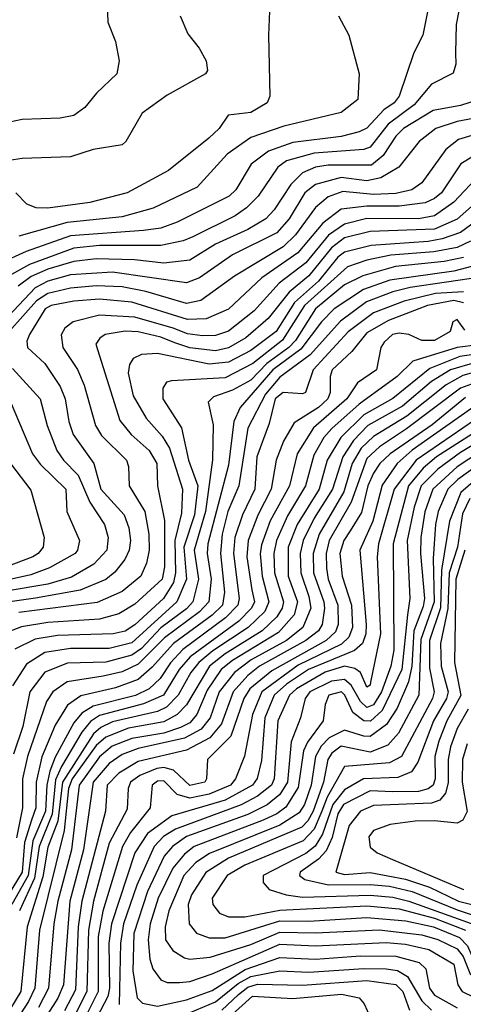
# Model space of a CAD drawing. Extents: x 501367 to 657802, y 482273 to 547541.
# Tile 305 of 656: x 587417 to 588794, y 503895 to 506953. Entities that reach past the tile are written whole.
import ezdxf

# ---------------------------------------------------------------- set-up
doc = ezdxf.new("R2010")
doc.units = 0

msp = doc.modelspace()

# ---------------------------------------------------------------- linework, layer by layer
at = {"layer": '0CON20XD'}
for points in [[(588698.5, 507055), (588667.9, 506905), (588640.3, 506849.8), (588594.8, 506715), (588579.8, 506695), (588547.1, 506672.9), (588495, 506616.4), (588470.9, 506605), (588415, 506590.3), (588265, 506571.5), (588189.2, 506545), (588135.7, 506504.3), (588087.8, 506425), (588067.2, 506405), (587906.2, 506323.8), (587855, 506305.7), (587801.9, 506298.1), (587575, 506282.1), (587437.3, 506232.7), (587354.2, 506195.8), (587287.5, 506152.5), (587235.3, 506104.7), (587199.7, 506065), (587142.5, 505977.5)], [(587687.1, 507055), (587691.1, 506945), (587714.4, 506885), (587725.6, 506825), (587719.2, 506785), (587655.5, 506725), (587619.9, 506680.1), (587585, 506655.4), (587542.7, 506647.3), (587425, 506642.9), (587345, 506626.7)], [(588195.6, 507055), (588189.6, 506905), (588193.4, 506715), (588185.3, 506695), (588135, 506664.4), (588063.8, 506656.2), (588036.2, 506615), (588003.9, 506585), (587879.2, 506485), (587750.9, 506415), (587635.1, 506384.9), (587505, 506367.5), (587468.9, 506368.9), (587439.8, 506379.8), (587405.6, 506415)], [(588779.9, 506980.1), (588772.1, 506937.9), (588769.8, 506849.8), (588771.2, 506815), (588762.9, 506787.1), (588695, 506753.2), (588641.5, 506688.5), (588561.2, 506628.9), (588505, 506557.6), (588485, 506549.7), (588331.6, 506538.4), (588245.5, 506514.5), (588218.1, 506495), (588156.9, 506405), (588121.6, 506368.4), (588086, 506344), (587955, 506278.1), (587925, 506265.8), (587855, 506251.2), (587665, 506251.7), (587585, 506243.2), (587447.4, 506192.6), (587364.4, 506145.6)], [(587915.6, 506965), (587938.7, 506908.7), (587974.2, 506865), (587995.8, 506825), (588000, 506795), (587994.2, 506785), (587875, 506719.1), (587797.8, 506662.2), (587746.9, 506575), (587735, 506564.4), (587645, 506549.5), (587575, 506527.2), (587425, 506522.4), (587385, 506515.3)], [(588406.9, 506965), (588438.5, 506905), (588470.6, 506785), (588466.2, 506705), (588415, 506664.7), (588237.2, 506622.8), (588135, 506587.1), (588061.4, 506535), (587967.6, 506432.4), (587831.9, 506368.1), (587735, 506341.1), (587565, 506323.3), (587415, 506280.8)], [(588842.7, 506705), (588785, 506686.5), (588700.8, 506670.8), (588608.9, 506615), (588585, 506591.2), (588545, 506531), (588508.6, 506501.4), (588375, 506501.2), (588335, 506494.6), (588295, 506477.7), (588258.8, 506441.2), (588207.4, 506362.6), (588181.4, 506335), (588125, 506301.3), (588025, 506256.1), (587945, 506205.9), (587865, 506196.5), (587773.2, 506206.8), (587655, 506210.7), (587585, 506202.2), (587505, 506177.7), (587453, 506155), (587412.3, 506125)], [(589001, 506679), (588775, 506636.5), (588708.9, 506615), (588657.5, 506575), (588594.2, 506495), (588538, 506462), (588495, 506452.5), (588415, 506462.6), (588335, 506440.8), (588301.8, 506415), (588253.4, 506335), (588215, 506291.4), (588077.4, 506222.6), (587975, 506151.6), (587934.8, 506135.2), (587705, 506168.6), (587575, 506160.3), (587505, 506140.8), (587465, 506120.5), (587346.9, 505995)], [(588855, 506603.3), (588779.2, 506580.8), (588740.1, 506549.9), (588665, 506446.7), (588634.5, 506425), (588585, 506413.6), (588515, 506410.3), (588420.6, 506419.4), (588375, 506403.1), (588335, 506369.2), (588272.9, 506285), (588235, 506247.6), (588083.8, 506156.2), (587979.4, 506080.6), (587935, 506072), (587809.3, 506109.3), (587735, 506123.4), (587655, 506126.8), (587575, 506119.4), (587505, 506102.2), (587469.9, 506080.1), (587385, 505984.8)], [(588855, 506546.4), (588786.7, 506505), (588726.6, 506415), (588705, 506397.3), (588675.5, 506384.5), (588595, 506373.5), (588495, 506374), (588415, 506364.6), (588358.5, 506321.5), (588280.6, 506229.4), (588168.8, 506151.2), (588065, 506053.7), (587996.5, 506023.5), (587937.9, 506022.1), (587765, 506075.8), (587665, 506084.7), (587585, 506078.9), (587515, 506064.9), (587496.9, 506055), (587447.5, 505975), (587439.7, 505955), (587441.3, 505935), (587495, 505884.7), (587543.3, 505813.3), (587558.9, 505775), (587570.2, 505705), (587583.3, 505665), (587647, 505575), (587669.4, 505495), (587741.6, 505415), (587756.1, 505375), (587760.8, 505335), (587756.8, 505305), (587743.5, 505276.5), (587713, 505237), (587685, 505213.9), (587605, 505181.1), (587466.1, 505156.1), (587365, 505142.1)], [(588848.1, 506475), (588765, 506385.8), (588705, 506344.2), (588655, 506334.7), (588495, 506335.9), (588425, 506318.4), (588376.1, 506283.9), (588305, 506197.9), (588222.4, 506135), (588145, 506048.6), (588065, 505985.2), (588025, 505971.8), (587985, 505971.2), (587937.7, 505977.7), (587893.6, 505995), (587775, 506029.1), (587665, 506035.1), (587583.6, 506015), (587557.1, 505995), (587546.2, 505973.8), (587551, 505935), (587596.4, 505866.4), (587617.5, 505817.5), (587652.4, 505692.4), (587671.1, 505661.1), (587749.2, 505585), (587755.3, 505565), (587756.7, 505505), (587805.2, 505425), (587817.9, 505355), (587819.1, 505305), (587810.7, 505265), (587793.2, 505225), (587735, 505177.5), (587657.4, 505142.6), (587415, 505111.4)], [(588865, 506413.6), (588775, 506333.4), (588705, 506302.5), (588505.1, 506294.9), (588425, 506275.1), (588385, 506244.4), (588315, 506157.4), (588253.3, 506106.7), (588188.5, 506025), (588119, 505965), (588065, 505934.2), (588025, 505924.5), (587945, 505933.5), (587899.3, 505949.3), (587855, 505967.1), (587785, 505983.8), (587745, 505986.1), (587682.2, 505975), (587665.7, 505964.3), (587653.5, 505945), (587728, 505708), (587763, 505665), (587818.7, 505615), (587842.8, 505575), (587844.8, 505505), (587867.2, 505397.2), (587867, 505253.1), (587859.4, 505215), (587775, 505137.2), (587725, 505107.7), (587665, 505091.3), (587505, 505080.2), (587422.8, 505067.2), (587355, 505041.3)], [(588901.7, 506378.3), (588785, 506292.2), (588728, 506272), (588685, 506263.9), (588507.9, 506252), (588425, 506231.2), (588404.2, 506215), (588345, 506140.6), (588269.9, 506075), (588213.1, 505985), (588134.6, 505925.4), (588065, 505889.3), (588005, 505883), (587845, 505916.7), (587795, 505913.3), (587769.3, 505900.7), (587758.3, 505881.7), (587754.4, 505855.6), (587769.8, 505785), (587810.2, 505715), (587859.6, 505659.6), (587881.8, 505621.8), (587922.6, 505495), (587919.8, 505419.8), (587898.5, 505335), (587901, 505235), (587894.9, 505205.1), (587863.8, 505155), (587775, 505073.1), (587745, 505054.1), (587707.5, 505045), (587535, 505040.6), (587465, 505028.6), (587402.4, 504997.6)], [(588816.3, 506265), (588775, 506245.9), (588702.2, 506232.2), (588568.7, 506221.3), (588494.2, 506205.8), (588435, 506185.9), (588300.7, 506065), (588232.8, 505957.2), (588141, 505885), (588055, 505840.8), (587888.3, 505831.7), (587873.3, 505826.7), (587861.7, 505808.3), (587861.6, 505775), (587919.4, 505685), (587941.5, 505585), (587970, 505505), (587959.7, 505415), (587926.6, 505315), (587934.6, 505215), (587904.9, 505145), (587765, 505017.9), (587695, 504999.7), (587575, 505000.2), (587495, 504987.2), (587438.8, 504951.2), (587395, 504883.8)], [(588795, 506214.7), (588735, 506202.1), (588584, 506186), (588482.3, 506157.7), (588425, 506129.3), (588335.6, 506055), (588273.1, 505956.9), (588252.8, 505935), (588184.8, 505885.2), (588135, 505833.2), (588078.1, 505801.9), (588018.8, 505781.2), (588001.8, 505765), (588017.4, 505695), (588015.5, 505585.5), (587993.8, 505425), (587959.1, 505305), (587972.7, 505215), (587955, 505144.8), (587935, 505123.4), (587855, 505064.1), (587795, 504999.5), (587765, 504979.2), (587685, 504958), (587565.7, 504954.3), (587495, 504926.3), (587449.3, 504865), (587427.5, 504757.5), (587398.1, 504671.9)], [(588838.6, 506191.4), (588765, 506172.2), (588565.5, 506144.5), (588484, 506115), (588393.6, 506055), (588353.5, 506015), (588290.2, 505929.8), (588203.1, 505865), (588101.9, 505748.1), (588081.7, 505705), (588065, 505569.5), (588000.8, 505325), (587998.9, 505295), (588011.8, 505215), (588004.1, 505145), (587975, 505113.4), (587866.7, 505033.3), (587785, 504951.4), (587735, 504927.7), (587676.3, 504913.7), (587565, 504896.1), (587519.8, 504865), (587500.5, 504835), (587442, 504665), (587426, 504595), (587426, 504505), (587407.9, 504412.1)], [(588855, 506154.6), (588629.1, 506120.9), (588575, 506107.9), (588493.3, 506076.7), (588413.3, 506016.7), (588318.4, 505911.6), (588225, 505842.6), (588180.3, 505789.8), (588125, 505684.6), (588097.2, 505505), (588063.4, 505425), (588045.4, 505355.4), (588040.3, 505295), (588053.3, 505175), (588046.5, 505135), (588015, 505103.3), (587895.1, 505015), (587828.1, 504941.9), (587785, 504904.1), (587715, 504877.3), (587606.7, 504853.2), (587565.7, 504824.3), (587527.8, 504762.2), (587486.2, 504663.8), (587468.4, 504585), (587467.2, 504505), (587453.7, 504466.3), (587432.6, 504397.4), (587424.6, 504305), (587370.6, 504215)], [(588795, 506108), (588707.5, 506102.5), (588610.9, 506079.1), (588515, 506042.8), (588436.7, 505983.3), (588327.7, 505865), (588304.7, 505795.3), (588295, 505791.1), (588235, 505795.1), (588210.3, 505775), (588191.6, 505698.4), (588153.4, 505595), (588146.7, 505495), (588108.3, 505415), (588084.9, 505345), (588081.3, 505295), (588098.5, 505155), (588094.4, 505135), (588055.9, 505095), (587923.5, 504996.5), (587885.5, 504955), (587852.9, 504907.1), (587819.4, 504875), (587776.4, 504853.6), (587645, 504821.2), (587610.5, 504799.5), (587585, 504768.7), (587527.1, 504662.9), (587510.8, 504619.1), (587501.2, 504575), (587497, 504495), (587457.8, 504402.2), (587443.8, 504295), (587393, 504205)], [(588795, 506073.6), (588765, 506080.9), (588682.8, 506065), (588561.7, 506018.3), (588495, 505980.8), (588447.6, 505922.4), (588387.5, 505865), (588381, 505845), (588380.6, 505795), (588373.1, 505775), (588345, 505748.2), (588269.5, 505700.5), (588235.8, 505644.2), (588213, 505585), (588197.8, 505495), (588156.4, 505413.6), (588126.4, 505335), (588122.7, 505285), (588137.4, 505182.6), (588145.6, 505145), (588136.8, 505125), (588097, 505085), (587946, 504974), (587912.6, 504935), (587864, 504855), (587802, 504828), (587665, 504792.2), (587636.9, 504773.1), (587610.2, 504739.8), (587546.7, 504633.3), (587528.4, 504591.6), (587518.3, 504485), (587478.2, 504385), (587463.5, 504286.5), (587416.6, 504185)], [(588798.7, 505988.7), (588775, 506021.5), (588761.8, 506015), (588752.9, 505985), (588705, 505956.8), (588665, 505956.3), (588625, 505975.6), (588595, 505979.5), (588574.2, 505975), (588548.2, 505951.8), (588537.8, 505935), (588524.7, 505865), (588465.4, 505824.6), (588432.8, 505775), (588329.2, 505685), (588278, 505605), (588254.3, 505505), (588195, 505396.7), (588167.6, 505322.4), (588163.9, 505293.9), (588169.3, 505225), (588190.7, 505145), (588177.9, 505115), (588126, 505065), (588016.9, 504993.1), (587973.3, 504956.7), (587948.2, 504925), (587908.8, 504855), (587872.6, 504817.4), (587845, 504803.9), (587705, 504772.1), (587668.7, 504755), (587646.1, 504735), (587549.9, 504585), (587536, 504464), (587505, 504382.5), (587489.6, 504290.4), (587440.3, 504135), (587420.4, 503935), (587388.5, 503881.5)], [(588905, 505951), (588775, 505934.8), (588637.7, 505892.3), (588589, 505845), (588471.3, 505758.7), (588386.3, 505683.7), (588361.4, 505655), (588329.9, 505600.1), (588304.6, 505505), (588248.4, 505411.6), (588214.5, 505335), (588205.9, 505295), (588208.5, 505235), (588236.4, 505145), (588232.3, 505125), (588215, 505097.8), (588169.6, 505055), (588055, 504983.5), (588006.2, 504945), (587935, 504825.2), (587906.3, 504795), (587865, 504772.2), (587755, 504752.3), (587685.1, 504724.9), (587655, 504698.5), (587580, 504595), (587568.7, 504565), (587554.9, 504435), (587478.7, 504125), (587464.1, 503945), (587445, 503903.4), (587395, 503827.3)], [(588916, 505926), (588783.6, 505906.4), (588690.3, 505869.7), (588575, 505776.1), (588485, 505725.7), (588414.2, 505655.8), (588371.2, 505585), (588346.2, 505495), (588278.6, 505385), (588250.4, 505315), (588250.3, 505225), (588279.7, 505145), (588268.9, 505105), (588220.3, 505049.7), (588077.6, 504962.4), (588043, 504935), (587999.6, 504870.4), (587966.8, 504795), (587945, 504769.1), (587915.9, 504754.1), (587865, 504736.8), (587765, 504720), (587703.8, 504696.2), (587665, 504663.1), (587601.6, 504575), (587578.3, 504375), (587535.6, 504215), (587523.1, 504145), (587506.4, 503945), (587476.2, 503885)], [(587395, 505870), (587480.8, 505775), (587502.6, 505692.6), (587532.9, 505615), (587553.2, 505585), (587598.3, 505538.3), (587634.9, 505454.9), (587680.8, 505385), (587691.5, 505345), (587687.5, 505305), (587647.7, 505262.3), (587578.5, 505221.5), (587505, 505200.1), (587375, 505178.4)], [(588832, 505888), (588754.1, 505865.9), (588695, 505829.4), (588605, 505752.8), (588497.9, 505692.1), (588453.5, 505646.5), (588419.8, 505595), (588388.2, 505495), (588331.6, 505405), (588297.3, 505335), (588288, 505295), (588289.3, 505235), (588315, 505161.1), (588320.8, 505125), (588296, 505065), (588244.9, 505025.1), (588136, 504965), (588084.2, 504925.8), (588036.8, 504865), (588008, 504785), (587980.7, 504749.3), (587928.8, 504721.2), (587785, 504689.2), (587735, 504670.9), (587695, 504642.4), (587645.3, 504585), (587615.1, 504374.9), (587572.7, 504215), (587552.9, 503955), (587535.8, 503914.2), (587427.7, 503745)], [(588855, 505865.2), (588792.3, 505847.7), (588741.1, 505818.9), (588674.3, 505765.7), (588618.6, 505721.4), (588515, 505658.6), (588477.4, 505622.7), (588449.4, 505575), (588423.2, 505486.8), (588346.7, 505355), (588328.5, 505295), (588329.4, 505235), (588361.3, 505145), (588363.2, 505125), (588355.7, 505075), (588344.3, 505055), (588305.8, 505025), (588161.8, 504945), (588125, 504916.1), (588079.6, 504865), (588044, 504766), (588007.4, 504722.7), (587935, 504683.9), (587785, 504649.3), (587725, 504612.9), (587688.5, 504575), (587683.7, 504495), (587609.9, 504215), (587599.2, 504135), (587590.7, 503939.3), (587556, 503875)], [(588865, 505837.8), (588785, 505808.6), (588618.2, 505681.8), (588533.6, 505626.4), (588495, 505590.3), (588445.8, 505454.2), (588377.8, 505335), (588368.6, 505295), (588369.2, 505249.2), (588374.5, 505215), (588404.9, 505135), (588405.8, 505075), (588397.8, 505052.2), (588368.4, 505025), (588199.4, 504930.6), (588131.9, 504875), (588112.7, 504845), (588072.8, 504727.2), (588000.3, 504655), (587997.5, 504595), (587991.6, 504585), (587945, 504574), (587895, 504622.4), (587865, 504630.7), (587843.1, 504626.9), (587789.8, 504605), (587761.7, 504585), (587753.5, 504565), (587750.9, 504500.9), (587695.3, 504395), (587646.4, 504215), (587630.5, 504125), (587625.6, 503935), (587585.2, 503854.8)], [(588855, 505770), (588635, 505615.7), (588589.1, 505575), (588542.3, 505507.7), (588513.1, 505395), (588473.2, 505305), (588493, 505075), (588491.4, 505045), (588481.6, 505015), (588456.3, 504993.7), (588313.7, 504935), (588245, 504888.8), (588207.2, 504855), (588178.2, 504785), (588168, 504652), (588154.3, 504595.7), (588139.7, 504575), (588055, 504529.3), (587889.6, 504480.4), (587814.3, 504425), (587774.4, 504365.6), (587701.9, 504145), (587694.4, 504085), (587696.1, 503945), (587690.8, 503919.2), (587600, 503745)], [(588800.6, 505779.4), (588697.3, 505695), (588566.9, 505605), (588534.6, 505575), (588515, 505544.3), (588497.8, 505505), (588477.8, 505422.2), (588443.4, 505365), (588422.8, 505335), (588411, 505295), (588418.4, 505225), (588447.4, 505135), (588450.1, 505065), (588438.5, 505035), (588416.1, 505013.9), (588281.4, 504948.6), (588168.8, 504865), (588139.8, 504795), (588115.3, 504665.3), (588087.4, 504595), (588071.6, 504575), (588005, 504547.5), (587945, 504535.6), (587906.2, 504546.2), (587865, 504589.3), (587845, 504587.7), (587828.5, 504575), (587822.6, 504505), (587761.5, 504428.5), (587736.3, 504385), (587675.7, 504184.3), (587661.2, 504105), (587660.5, 503935), (587612.4, 503837.6)], [(587390.5, 505760.5), (587456.6, 505605), (587481.5, 505571.5), (587560.6, 505495), (587564.1, 505425), (587603.3, 505335), (587597, 505305), (587589.2, 505295), (587509.7, 505250.3), (587451.5, 505228.5), (587344.8, 505205.2)], [(588865, 505733.6), (588647.5, 505585), (588579.3, 505495), (588531.1, 505325), (588526.8, 505285), (588537, 505045), (588506.1, 504895), (588505, 504886.2), (588495, 504880), (588475.4, 504925.4), (588457.4, 504937.4), (588425, 504945.1), (588365, 504926.9), (588276.2, 504875), (588255.1, 504854.9), (588218.9, 504775), (588206.9, 504595), (588198.4, 504575), (588155, 504541), (588105, 504514.1), (587900.7, 504439.3), (587863.8, 504416.2), (587834.6, 504385), (587780.4, 504265), (587739.8, 504145), (587730.4, 504085), (587725.7, 503894.3)], [(588859.6, 505690.4), (588710.8, 505595), (588669.8, 505560.2), (588624.3, 505505), (588576, 505325), (588578.6, 504995), (588569.6, 504945), (588540.4, 504865), (588515.1, 504824.9), (588495, 504816.9), (588475.1, 504835), (588445.7, 504885.7), (588425, 504903.2), (588385, 504899), (588317.7, 504865), (588303.4, 504845), (588289, 504785), (588260.2, 504709.8), (588248, 504585), (588225, 504546.2), (588185.2, 504514.8), (588125, 504484.2), (587935, 504416.1), (587891.4, 504385), (587865.4, 504355), (587813.9, 504245), (587771.8, 504115), (587768.8, 503998.8), (587782.3, 503915), (587798, 503898), (587845, 503889), (587935, 503908.8), (588015, 503937.7), (588117.3, 504002.7), (588225, 504040.1), (588335, 504034.9), (588475.1, 504044.9), (588585, 504044.3), (588657.2, 504025), (588677.8, 504005), (588689.5, 503945), (588705, 503923.7), (588775, 503884.3)], [(588876, 505664), (588785, 505608.5), (588715, 505557.3), (588663.7, 505505), (588641.2, 505438.8), (588620.1, 505335), (588627.9, 505155), (588620.4, 505105), (588603.4, 504935), (588542.5, 504807.5), (588505.5, 504774.5), (588485, 504775.1), (588451, 504801), (588426.6, 504855), (588415.6, 504865), (588376.4, 504855), (588365, 504825.8), (588358.8, 504775), (588311, 504709), (588298.4, 504681.6), (588281.7, 504568.3), (588242.9, 504507.1), (588215, 504486), (588173.2, 504466.8), (587958.5, 504385), (587928.4, 504361.6), (587892.4, 504317.6), (587846.6, 504225), (587822.1, 504145), (587815.6, 504095), (587821.2, 504035), (587830.7, 504005), (587855, 503970.6), (587875, 503962.7), (587912.8, 503962.8), (587945, 503965.8), (588015, 503989.2), (588225, 504081.1), (588335, 504076.3), (588555, 504086.9), (588615, 504081.7), (588687.5, 504065), (588765, 504019.8), (588776.5, 503955), (588790.8, 503935), (588900.8, 503880.8)], [(588884, 505636), (588775, 505563.9), (588699.6, 505495), (588675.1, 505424.9), (588662.5, 505345), (588661.1, 505295), (588673.1, 505155), (588669.1, 505130.9), (588640.8, 505055), (588633.9, 504945), (588623.8, 504896.1), (588588.6, 504815), (588555.7, 504764.3), (588505, 504726.6), (588485, 504727.3), (588425, 504746.3), (588377.4, 504722.6), (588352.9, 504697.1), (588335.1, 504665), (588321.5, 504575), (588301.2, 504515), (588285, 504490), (588225, 504451.5), (588006.5, 504363.5), (587963.9, 504335), (587926.9, 504295), (587880.4, 504185), (587868.5, 504135), (587870, 504095), (587892.2, 504062.2), (587928.8, 504038.8), (587945, 504034.8), (588008.5, 504041.5), (588135, 504080.7), (588225, 504119.3), (588335, 504116.3), (588533.4, 504126.6), (588665, 504111), (588715, 504096.4), (588775, 504066.8), (588793.3, 504043.3), (588816.3, 503986.3)], [(588921.1, 505628.9), (588776.7, 505525), (588745.8, 505495), (588715.8, 505425), (588707.5, 505385), (588700.8, 505279.2), (588703.6, 505145), (588662.3, 505027.7), (588655.6, 504855), (588593.1, 504736.9), (588559.8, 504700.2), (588505, 504677.9), (588415, 504696.8), (588386.1, 504675), (588373.8, 504655), (588360.2, 504585), (588327.7, 504495), (588311.7, 504465), (588292.7, 504445)], [(588914.5, 505595.5), (588786.2, 505485), (588751.2, 505395), (588726.8, 505243.2), (588723.5, 505126.5), (588689.5, 505025), (588689, 504939), (588704, 504865), (588698.1, 504845), (588602, 504665), (588565, 504644.7), (588425, 504633.8), (588371.8, 504538.2), (588355.1, 504495.1), (588331.6, 504438.4), (588297.5, 504402.5), (588116.5, 504326.5), (588060.9, 504295), (588014.8, 504225), (588016.2, 504205), (588037.7, 504177.7), (588065, 504166.3), (588116.2, 504166.2), (588225, 504187.5), (588495, 504200.4), (588595, 504191.1), (588705, 504161.9), (588800.6, 504125)], [(587388.5, 505575), (587451.5, 505491.5), (587493, 505345), (587489.7, 505315), (587474.9, 505295.1), (587458.2, 505285), (587376, 505254)], [(588814, 505466), (588791.3, 505418.7), (588775.5, 505315), (588750, 505235), (588746, 505124), (588723.6, 505015), (588725.5, 504945), (588747.5, 504865), (588741.9, 504845), (588701.8, 504775), (588652.8, 504647.2), (588632.8, 504617.2), (588590.6, 504599.4), (588484.5, 504595.5), (588425, 504560.5), (588388.8, 504515), (588357.1, 504422.9), (588334, 504386), (588305, 504363.5), (588173.1, 504295), (588172.8, 504272.8), (588191.8, 504251.8), (588244, 504235), (588295, 504227.6), (588505, 504234.2), (588575, 504228.1), (588625, 504215.1), (588847.6, 504135)], [(588798.4, 505305), (588770.6, 505215), (588766.5, 504956.5), (588786.4, 504853.6), (588742.7, 504775), (588718, 504712), (588706, 504665), (588706.9, 504595), (588700.8, 504575), (588685, 504564), (588655, 504556.1), (588575, 504554.5), (588505, 504558.3), (588422.4, 504515), (588405, 504486.5), (588387, 504413), (588368.4, 504371.6), (588344.5, 504345.5), (588287.5, 504305), (588285.8, 504295), (588302.2, 504282.2), (588375.7, 504265.7), (588505, 504267.4), (588565, 504261.4), (588635, 504244.9), (588775, 504188), (588933.8, 504135)], [(588808.7, 504811.3), (588775, 504751.6), (588754.1, 504695), (588747, 504655), (588747.5, 504582.5), (588739, 504551), (588720.7, 504529.3), (588695, 504519.4), (588515, 504512.1), (588475.2, 504495), (588439.3, 504450.7), (588397.9, 504305), (588425, 504297.7), (588505, 504303.8), (588615, 504283.6), (588689.1, 504259.1), (588779.3, 504215), (588943.5, 504173.5)], [(588805.7, 504704.3), (588791.3, 504655), (588790.6, 504585), (588805.9, 504494.1), (588793, 504467), (588775, 504457), (588705, 504464.9), (588645, 504464), (588566.7, 504453.3), (588515.2, 504434.8), (588501, 504415), (588505, 504382.9), (588526.2, 504365), (588574.5, 504345), (588795, 504251.7)], [(588292.7, 504445), (588065, 504348.4), (587995, 504304.5), (587950.2, 504235), (587940.3, 504205), (587943, 504145), (587965.9, 504115.9), (588005, 504101), (588055, 504101.4), (588225, 504153.9), (588315, 504152.8), (588495, 504164.3), (588615.5, 504154.5), (588701.4, 504135), (588781.9, 504101.9), (588806.6, 504076.6), (588834.1, 504014.1), (588855, 503987.1), (588967.4, 503945), (588995, 503926.2), (589076.1, 503845)], [(587907.4, 503852.6), (588025, 503902.2), (588095, 503959.4), (588135, 503981.3), (588225, 503998.4), (588315, 503994.5), (588485, 504006.1), (588555.1, 504005.1), (588589.5, 503999.5), (588621.2, 503981.1), (588665, 503905.2), (588695, 503876.4)], [(588045, 503876.1), (588096.5, 503925), (588125, 503948.5), (588155, 503957.2), (588295, 503954.3), (588495, 503968.3), (588585, 503956.8), (588606.7, 503935), (588626.9, 503876.9)], [(588065, 503852.7), (588139.8, 503919.8), (588265, 503913), (588416.2, 503926.2), (588470.4, 503915), (588486.6, 503896.6), (588505, 503854.8)]]:
    msp.add_lwpolyline(points, dxfattribs=at)

doc.saveas('drawing.dxf')
